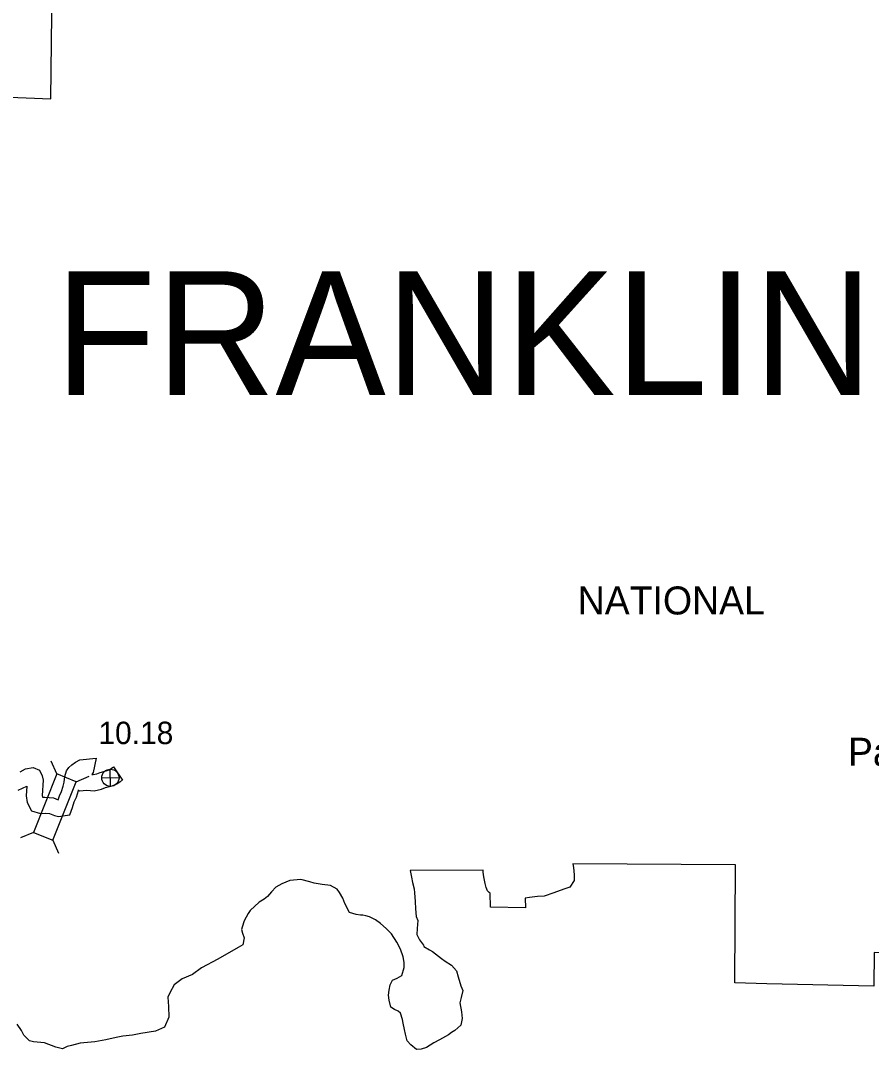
# Model space of a CAD drawing. Extents: x -939622 to -934245, y 1383184 to 1385301.
# Drawn here: x -936241.4 to -936193.3, y 1384705.8 to 1384764 of the extents above; entities that cross this region are included whole.
import ezdxf

# ---------------------------------------------------------------- set-up
doc = ezdxf.new("R2010")
doc.units = 0
for name, color, linetype in [('Default', 7, 'Continuous'), ('Level 10', 7, 'Continuous'), ('Level 2', 7, 'Continuous'), ('Level 20', 7, 'Continuous'), ('Level 24', 7, 'Continuous'), ('Level 25', 7, 'Continuous'), ('Level 26', 7, 'Continuous'), ('Level 8', 7, 'Continuous')]:
    doc.layers.add(name, color=color, linetype=linetype)

msp = doc.modelspace()

# ---------------------------------------------------------------- linework, layer by layer
at = {"layer": 'Level 10'}
for points in [[(-936241.44, 1384721.491), (-936241.133, 1384721.65), (-936240.703, 1384721.726), (-936240.348, 1384721.579), (-936240.192, 1384721.264), (-936240.14, 1384721.007), (-936240.193, 1384720.154), (-936240.179, 1384720.043), (-936240.038, 1384720.059), (-936239.562, 1384720.012), (-936239.287, 1384719.902), (-936239.215, 1384720.119), (-936239.099, 1384720.372), (-936239.014, 1384720.666), (-936238.956, 1384720.897), (-936238.911, 1384721.218), (-936238.809, 1384721.535), (-936238.681, 1384721.738), (-936238.512, 1384721.89), (-936238.305, 1384722.039), (-936238.058, 1384722.168), (-936237.146, 1384722.252), (-936237.317, 1384721.448), (-936237.383, 1384721.334), (-936237.302, 1384721.326), (-936237.096, 1384721.365), (-936236.912, 1384721.442), (-936236.705, 1384721.504), (-936236.51, 1384721.552), (-936236.408, 1384721.594), (-936236.285, 1384721.678), (-936236.16, 1384721.763), (-936235.654, 1384721.019)], [(-936241.561, 1384720.439), (-936241.063, 1384720.674), (-936241.097, 1384720.123), (-936241.049, 1384719.758), (-936240.808, 1384719.279), (-936240.285, 1384719.126), (-936240.033, 1384719.154), (-936239.777, 1384719.129), (-936239.505, 1384719.02), (-936239.278, 1384718.956), (-936238.638, 1384719.044), (-936238.482, 1384719.473), (-936238.377, 1384719.787), (-936238.252, 1384720.058), (-936238.145, 1384720.431), (-936238.138, 1384720.46)], [(-936238.139, 1384720.442), (-936238.082, 1384720.408), (-936237.659, 1384720.455), (-936237.258, 1384720.418), (-936236.836, 1384720.498), (-936236.608, 1384720.593), (-936236.469, 1384720.636), (-936236.228, 1384720.694), (-936235.977, 1384720.799), (-936235.779, 1384720.934), (-936235.654, 1384721.019)]]:
    msp.add_lwpolyline(points, dxfattribs=at)
at = {"layer": 'Level 2'}
msp.add_lwpolyline([(-936255.136, 1384736.381), (-936248.036, 1384736.189), (-936247.889, 1384744.061), (-936247.757, 1384751.98), (-936247.652, 1384759.881), (-936239.705, 1384759.57), (-936239.604, 1384767.528), (-936239.509, 1384775.26), (-936231.735, 1384775.112), (-936223.865, 1384774.959), (-936216.107, 1384774.837), (-936215.972, 1384782.762), (-936207.838, 1384782.718), (-936207.773, 1384785.45)], dxfattribs=at)
msp.add_lwpolyline([(-936255.136, 1384736.381), (-936248.036, 1384736.189), (-936247.889, 1384744.061), (-936247.757, 1384751.98), (-936247.652, 1384759.881), (-936239.705, 1384759.57), (-936239.604, 1384767.528), (-936239.509, 1384775.26), (-936231.735, 1384775.112), (-936223.865, 1384774.959), (-936216.107, 1384774.837), (-936215.972, 1384782.762), (-936207.838, 1384782.718), (-936207.773, 1384785.45)], dxfattribs=at)
at = {"layer": 'Level 20'}
for p, q in [((-936239.367, 1384721.368), (-936239.68, 1384722.096)), ((-936238.264, 1384720.928), (-936237.536, 1384721.241)), ((-936240.687, 1384718.058), (-936241.415, 1384717.745)), ((-936239.584, 1384717.618), (-936239.271, 1384716.89))]:
    msp.add_line(p, q, dxfattribs=at)
msp.add_lwpolyline([(-936239.584, 1384717.618), (-936238.264, 1384720.928), (-936239.367, 1384721.368), (-936240.687, 1384718.058)], close=True, dxfattribs=at)
at = {"layer": 'Level 26'}
for p, q in [((-936236.324, 1384720.66), (-936236.346, 1384721.636)), ((-936236.823, 1384721.137), (-936235.847, 1384721.159))]:
    msp.add_line(p, q, dxfattribs=at)
msp.add_circle((-936236.335, 1384721.148), 0.488, dxfattribs=at)
at = {"layer": 'Level 8'}
for points in [[(-936199.184, 1384709.491), (-936200.99, 1384709.549), (-936200.954, 1384716.221), (-936210.168, 1384716.286), (-936210.128, 1384716.067), (-936210.098, 1384715.651), (-936210.085, 1384715.335), (-936210.332, 1384714.955), (-936210.68, 1384714.851), (-936211.251, 1384714.635), (-936211.786, 1384714.455), (-936212.175, 1384714.426), (-936212.623, 1384714.368), (-936212.856, 1384714.336), (-936212.85, 1384713.79), (-936214.834, 1384713.831), (-936214.835, 1384714.621), (-936214.899, 1384714.656), (-936214.988, 1384714.744), (-936215.076, 1384714.95), (-936215.128, 1384715.159), (-936215.176, 1384715.446), (-936215.214, 1384715.649), (-936215.247, 1384715.832), (-936215.24, 1384715.919), (-936219.373, 1384715.903), (-936219.29, 1384715.526), (-936219.245, 1384715.221), (-936219.153, 1384714.857), (-936219.134, 1384714.635), (-936219.081, 1384714.143), (-936219.061, 1384713.741), (-936219.025, 1384713.294), (-936218.939, 1384713.065), (-936218.974, 1384712.62), (-936218.988, 1384712.274), (-936218.838, 1384711.983), (-936218.625, 1384711.675), (-936218.597, 1384711.612), (-936218.284, 1384711.415), (-936218.099, 1384711.317), (-936217.591, 1384710.931), (-936217.384, 1384710.764), (-936217.023, 1384710.538), (-936216.758, 1384710.219), (-936216.661, 1384709.885), (-936216.51, 1384709.377), (-936216.393, 1384709.109), (-936216.478, 1384708.726), (-936216.57, 1384708.409), (-936216.467, 1384707.903), (-936216.426, 1384707.52), (-936216.508, 1384707.158), (-936216.846, 1384706.853), (-936217.032, 1384706.735), (-936217.206, 1384706.599), (-936217.709, 1384706.327), (-936218.038, 1384706.149), (-936218.455, 1384705.897), (-936218.747, 1384705.8), (-936219.016, 1384705.779), (-936219.341, 1384706.031), (-936219.532, 1384706.27), (-936219.63, 1384706.637), (-936219.69, 1384706.915), (-936219.763, 1384707.259), (-936219.797, 1384707.469), (-936219.927, 1384707.823), (-936220.044, 1384707.95), (-936220.252, 1384708.039), (-936220.459, 1384708.179), (-936220.554, 1384708.57), (-936220.596, 1384708.845), (-936220.551, 1384709.138), (-936220.498, 1384709.436), (-936220.365, 1384709.694), (-936220.113, 1384709.814), (-936219.841, 1384709.964), (-936219.704, 1384710.411), (-936219.707, 1384710.697), (-936219.761, 1384711.023), (-936219.923, 1384711.449), (-936220.12, 1384711.856), (-936220.421, 1384712.312), (-936220.732, 1384712.612), (-936221.059, 1384712.909), (-936221.342, 1384713.113), (-936221.672, 1384713.28), (-936221.883, 1384713.344), (-936222.051, 1384713.374), (-936222.177, 1384713.368), (-936222.426, 1384713.408), (-936222.81, 1384713.532), (-936223.075, 1384714.04), (-936223.189, 1384714.338), (-936223.37, 1384714.664), (-936223.502, 1384714.851), (-936223.881, 1384715.05), (-936224.359, 1384715.118), (-936224.803, 1384715.183), (-936225.056, 1384715.259)], [(-936225.056, 1384715.259), (-936225.562, 1384715.39), (-936226.175, 1384715.334), (-936226.629, 1384715.148), (-936226.973, 1384714.963), (-936227.216, 1384714.687), (-936227.447, 1384714.424), (-936227.635, 1384714.273), (-936227.919, 1384714.111), (-936228.416, 1384713.632), (-936228.547, 1384713.464), (-936228.757, 1384713.06), (-936228.887, 1384712.69), (-936228.911, 1384712.564), (-936228.856, 1384712.349), (-936228.766, 1384712.089), (-936228.836, 1384711.703), (-936229.111, 1384711.547), (-936230.262, 1384710.877), (-936231.187, 1384710.392), (-936231.682, 1384710.015), (-936232.278, 1384709.765), (-936232.721, 1384709.437), (-936232.975, 1384708.984), (-936233.083, 1384708.738), (-936233.051, 1384708.21), (-936233.021, 1384707.601), (-936233.272, 1384707.043), (-936233.779, 1384706.807), (-936234.612, 1384706.681), (-936235.078, 1384706.593), (-936235.631, 1384706.536), (-936236.001, 1384706.462), (-936236.591, 1384706.326), (-936237.208, 1384706.202), (-936238.051, 1384706.139), (-936238.54, 1384706.006), (-936238.772, 1384705.94), (-936239.054, 1384705.808), (-936239.43, 1384705.905), (-936240.064, 1384706.15), (-936240.695, 1384706.203), (-936240.915, 1384706.27), (-936241.23, 1384706.579), (-936241.364, 1384706.843), (-936241.605, 1384707.208)], [(-936183.621, 1384710.956), (-936185.212, 1384711.002), (-936193.111, 1384711.266), (-936193.138, 1384709.357), (-936199.184, 1384709.491)]]:
    msp.add_lwpolyline(points, dxfattribs=at)

# ---------------------------------------------------------------- texts
at = {"layer": 'Default'}
msp.add_text('FRANKLIN', height=7, dxfattribs=at).set_placement((-936239.473, 1384742.804))
at = {"layer": 'Level 24'}
msp.add_text('Paradise', height=1.584, dxfattribs=at).set_placement((-936194.598, 1384721.828))
at = {"layer": 'Level 25'}
msp.add_text('10.18', height=1.2672, dxfattribs=at).set_placement((-936237.014, 1384723.054))
at = {"layer": 'Level 8'}
msp.add_text('NATIONAL', height=1.584, dxfattribs=at).set_placement((-936209.892, 1384730.389))

doc.saveas('drawing.dxf')
